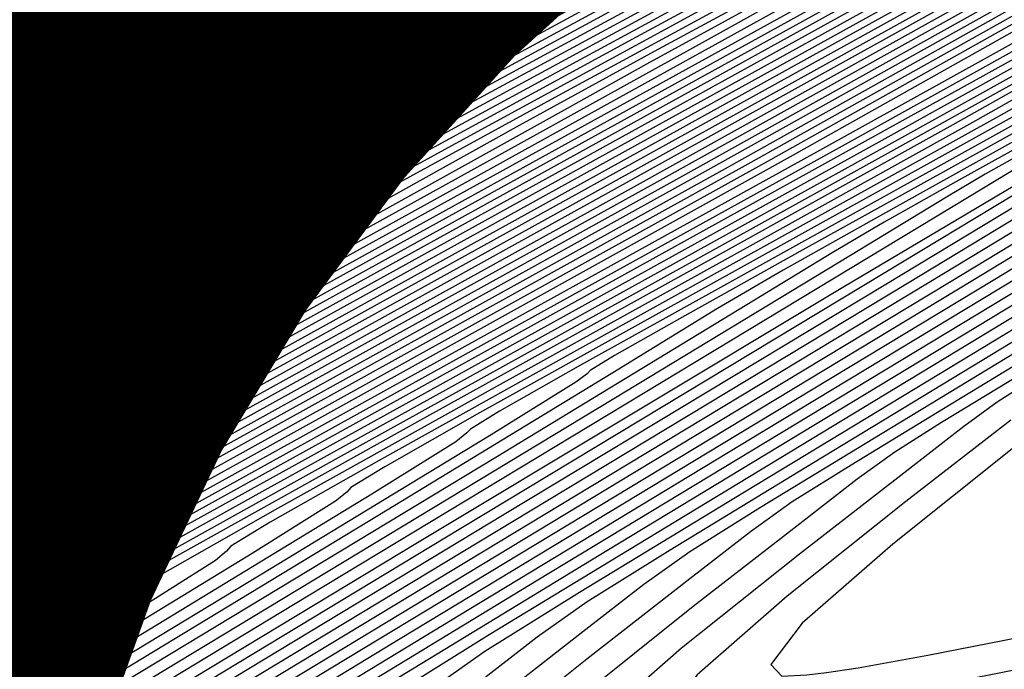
# Model space of a CAD drawing. Extents: x 3249832 to 3255657, y 13789405 to 13793316.
# Tile 340 of 656: x 3254707.44 to 3254711.84, y 13790590.44 to 13790593.34. Entities that reach past the tile are written whole.
import ezdxf

# ---------------------------------------------------------------- set-up
doc = ezdxf.new("R2010")
doc.units = 0
doc.header["$LTSCALE"] = 100
doc.header["$MEASUREMENT"] = 0
for name, color, linetype in [('GRATIO_CON', 10, 'CONTINUOUS'), ('GRATIO_ICON', 7, 'CONTINUOUS'), ('TARGETS_EAST', 7, 'CONTINUOUS')]:
    doc.layers.add(name, color=color, linetype=linetype)

# ---------------------------------------------------------------- blocks, each defined once
blk = doc.blocks.new('Gratio_032316_contours')
at = {"layer": 'GRATIO_CON', "color": 1, "linetype": 'Continuous', "flags": 128}
for points in [[(3254728.6217, 13790603.3192), (3254725.3069, 13790601.783), (3254721.3112, 13790599.9299), (3254717.3134, 13790598.0766), (3254714.128, 13790596.6005), (3254712.3446, 13790595.7747), (3254711.6532, 13790595.4553), (3254711.5192, 13790595.394), (3254711.4954, 13790595.3834), (3254711.4864, 13790595.3795), (3254711.4843, 13790595.3793), (3254711.4843, 13790595.3793), (3254711.4827, 13790595.3805), (3254711.4801, 13790595.3833), (3254711.4763, 13790595.3886), (3254711.3577, 13790595.3369), (3254710.5568, 13790594.9264), (3254708.3927, 13790593.7951), (3254704.5257, 13790591.7604), (3254699.9814, 13790589.3573)], [(3254727.8206, 13790602.9123), (3254724.5674, 13790601.4046), (3254720.7057, 13790599.6135), (3254716.8813, 13790597.8399), (3254713.8626, 13790596.4391), (3254712.2024, 13790595.6672), (3254711.5911, 13790595.3814), (3254711.5038, 13790595.3394), (3254711.5028, 13790595.3395), (3254711.5003, 13790595.3422), (3254711.4961, 13790595.3486), (3254711.4961, 13790595.3486), (3254711.3814, 13790595.3017), (3254710.6143, 13790594.9125), (3254708.5445, 13790593.8339), (3254704.8478, 13790591.8906), (3254700.5042, 13790589.5944), (3254696.8199, 13790587.6284), (3254694.7742, 13790586.5063), (3254694.0373, 13790586.0614), (3254693.9526, 13790585.9574), (3254693.8949, 13790585.872), (3254693.3649, 13790585.54), (3254691.8947, 13790584.7105)], [(3254729.5021, 13790603.6456), (3254727.0294, 13790602.5099), (3254723.8613, 13790601.0416), (3254720.1745, 13790599.3316), (3254716.5643, 13790597.6566), (3254713.7307, 13790596.34), (3254712.1749, 13790595.6136), (3254711.6031, 13790595.3425), (3254711.5224, 13790595.3004), (3254711.5224, 13790595.299), (3254711.5203, 13790595.3013), (3254711.5158, 13790595.3087), (3254711.5158, 13790595.3087), (3254711.4051, 13790595.2666), (3254710.6719, 13790594.8986), (3254708.6964, 13790593.8727), (3254705.1698, 13790592.0209), (3254701.0269, 13790589.8315)], [(3254728.6941, 13790603.236), (3254726.2382, 13790602.1076), (3254723.1552, 13790600.6787), (3254719.6433, 13790599.0496), (3254716.2472, 13790597.4733), (3254713.5988, 13790596.2409), (3254712.1474, 13790595.5599), (3254711.615, 13790595.3036), (3254711.5411, 13790595.2615), (3254711.5419, 13790595.2584), (3254711.5403, 13790595.2605), (3254711.5355, 13790595.2688), (3254711.5355, 13790595.2688), (3254711.4288, 13790595.2315), (3254710.7294, 13790594.8847), (3254708.8482, 13790593.9115), (3254705.4919, 13790592.1512), (3254701.5497, 13790590.0686)], [(3254728.8206, 13790603.1964), (3254727.0782, 13790602.4168), (3254724.6557, 13790601.3029), (3254721.743, 13790599.9528), (3254718.5808, 13790598.4857), (3254715.613, 13790597.1071), (3254713.3343, 13790596.0441), (3254712.0909, 13790595.4565), (3254711.6344, 13790595.2354), (3254711.5678, 13790595.2046), (3254711.4723, 13790595.1695), (3254710.8425, 13790594.8609), (3254709.151, 13790593.9907), (3254709.151, 13790593.9907), (3254706.1358, 13790592.4122), (3254702.5952, 13790590.5428), (3254699.5927, 13790588.9411), (3254697.9256, 13790588.0266), (3254697.3251, 13790587.6641), (3254697.2562, 13790587.5793), (3254697.1911, 13790587.5), (3254696.6332, 13790587.161), (3254695.0929, 13790586.2993), (3254692.3264, 13790584.7822)], [(3254728.025, 13790602.7938), (3254726.2703, 13790602.0072), (3254723.8645, 13790600.9006), (3254721.0369, 13790599.5898), (3254718.0495, 13790598.2038), (3254715.2956, 13790596.9245), (3254713.2014, 13790595.9473), (3254712.0612, 13790595.4081), (3254711.6427, 13790595.2051), (3254711.5815, 13790595.1768), (3254711.4914, 13790595.1438), (3254710.8972, 13790594.8527), (3254709.3016, 13790594.032), (3254709.3016, 13790594.032), (3254706.4575, 13790592.5433), (3254703.1179, 13790590.78)], [(3254727.2294, 13790602.3913), (3254725.4623, 13790601.5976), (3254723.0733, 13790600.4983), (3254720.3308, 13790599.2269), (3254717.5183, 13790597.9219), (3254714.9783, 13790596.7419), (3254713.0685, 13790595.8505), (3254712.0318, 13790595.3593), (3254711.6529, 13790595.1712), (3254711.6018, 13790595.137), (3254711.6032, 13790595.1327), (3254711.6019, 13790595.1342), (3254711.5971, 13790595.1426), (3254711.5102, 13790595.1165), (3254710.9512, 13790594.8447), (3254709.4518, 13790594.0736), (3254709.4518, 13790594.0736), (3254706.7791, 13790592.6743), (3254703.6406, 13790591.0173)], [(3254727.4139, 13790602.3973), (3254726.4339, 13790601.9887), (3254724.6544, 13790601.188), (3254722.2821, 13790600.0959), (3254719.6248, 13790598.8639), (3254716.987, 13790597.64), (3254714.661, 13790596.5593), (3254712.9356, 13790595.7538), (3254712.0022, 13790595.311), (3254711.6611, 13790595.1411), (3254711.6151, 13790595.11), (3254711.6164, 13790595.106), (3254711.6149, 13790595.1075), (3254711.6102, 13790595.1155), (3254711.5288, 13790595.0911), (3254711.0056, 13790594.8367), (3254709.6022, 13790594.115), (3254709.6022, 13790594.115), (3254707.1007, 13790592.8054), (3254704.1633, 13790591.2545)], [(3254723.0385, 13790600.3688), (3254720.6996, 13790599.2913), (3254718.2126, 13790598.138), (3254715.9245, 13790597.0762), (3254714.0263, 13790596.1941), (3254712.6698, 13790595.5602), (3254711.9429, 13790595.2143), (3254711.6775, 13790595.0809), (3254711.6419, 13790595.0559), (3254711.6426, 13790595.0526), (3254711.6409, 13790595.0541), (3254711.6365, 13790595.0612), (3254711.5661, 13790595.0402), (3254711.1144, 13790594.8207), (3254709.9031, 13790594.1978), (3254709.9031, 13790594.1978), (3254707.744, 13790593.0675), (3254705.2087, 13790591.7289), (3254703.0587, 13790590.5819)], [(3254722.2305, 13790599.9592), (3254719.9084, 13790598.8889), (3254717.5065, 13790597.775), (3254715.3932, 13790596.7943), (3254713.7089, 13790596.0115), (3254712.5368, 13790595.4634), (3254711.913, 13790595.166), (3254711.6853, 13790595.051), (3254711.6548, 13790595.0291), (3254711.6554, 13790595.0261), (3254711.6537, 13790595.0275), (3254711.6495, 13790595.0341), (3254711.5846, 13790595.0148), (3254711.1687, 13790594.8127), (3254710.0535, 13790594.2392), (3254710.0535, 13790594.2392), (3254708.0657, 13790593.1985), (3254705.7314, 13790591.9661), (3254703.7519, 13790590.91)], [(3254721.4226, 13790599.5496), (3254719.1172, 13790598.4866), (3254716.8004, 13790597.4121), (3254714.862, 13790596.5124), (3254713.3915, 13790595.8289), (3254712.4037, 13790595.3668), (3254711.8829, 13790595.1179), (3254711.6929, 13790595.0213), (3254711.6674, 13790595.0025), (3254711.6679, 13790594.9997), (3254711.6663, 13790595.001), (3254711.6625, 13790595.007), (3254711.6032, 13790594.9894), (3254711.2231, 13790594.8047), (3254710.204, 13790594.2806), (3254710.204, 13790594.2806), (3254708.3873, 13790593.3296), (3254706.2541, 13790592.2033), (3254704.4451, 13790591.2382), (3254703.4407, 13790590.6872)], [(3254711.8525, 13790595.072), (3254711.7002, 13790594.9948), (3254711.6801, 13790594.9795), (3254711.6813, 13790594.9758), (3254711.6818, 13790594.9735), (3254711.6816, 13790594.9723), (3254711.6808, 13790594.9723), (3254711.679, 13790594.9744), (3254711.6754, 13790594.98), (3254711.6217, 13790594.964), (3254711.2775, 13790594.7968), (3254710.3544, 13790594.322), (3254710.3544, 13790594.322), (3254708.709, 13790593.4606), (3254706.7768, 13790592.4405), (3254705.1383, 13790591.5664), (3254704.2286, 13790591.0673), (3254703.9009, 13790590.8695)], [(3254712.0042, 13790595.0784), (3254711.7922, 13790594.9774), (3254711.7149, 13790594.9379), (3254711.7049, 13790594.9292), (3254711.7057, 13790594.9258), (3254711.7061, 13790594.9228), (3254711.7061, 13790594.9208), (3254711.7056, 13790594.9201), (3254711.7041, 13790594.9215), (3254711.7014, 13790594.9259), (3254711.6588, 13790594.9133), (3254711.3862, 13790594.7808), (3254710.6552, 13790594.4049), (3254710.6552, 13790594.4049), (3254709.3522, 13790593.7227), (3254707.8222, 13790592.9149), (3254706.5247, 13790592.2227), (3254705.8043, 13790591.8275), (3254705.5448, 13790591.6709), (3254705.515, 13790591.6342), (3254705.4317, 13790591.5699), (3254704.8039, 13790591.2135), (3254703.0886, 13790590.2713)], [(3254712.2011, 13790595.134), (3254711.7772, 13790594.9349), (3254711.7172, 13790594.9041), (3254711.7179, 13790594.9008), (3254711.7183, 13790594.8975), (3254711.7184, 13790594.895), (3254711.718, 13790594.894), (3254711.7167, 13790594.8951), (3254711.7143, 13790594.8988), (3254711.6774, 13790594.8879), (3254711.4406, 13790594.7728), (3254710.8057, 13790594.4463), (3254710.8057, 13790594.4463), (3254709.6739, 13790593.8538), (3254708.3449, 13790593.1521), (3254707.2179, 13790592.5509), (3254706.5922, 13790592.2076), (3254706.3668, 13790592.0715), (3254706.3409, 13790592.0397), (3254706.2557, 13790591.9769), (3254705.6209, 13790591.6188), (3254703.8882, 13790590.6685)], [(3254712.1761, 13790595.083), (3254711.7862, 13790594.8981), (3254711.7306, 13790594.8692), (3254711.7304, 13790594.8679), (3254711.7293, 13790594.8686), (3254711.7273, 13790594.8718), (3254711.6959, 13790594.8625), (3254711.495, 13790594.7648), (3254710.9561, 13790594.4877), (3254710.9561, 13790594.4877), (3254709.9955, 13790593.9848), (3254708.8676, 13790593.3893), (3254707.9111, 13790592.879), (3254707.3801, 13790592.5877), (3254707.1888, 13790592.4722), (3254707.1668, 13790592.4452), (3254707.0798, 13790592.3839), (3254706.438, 13790592.024), (3254704.6878, 13790591.0657), (3254701.5527, 13790589.3582)], [(3254712.1493, 13790595.0373), (3254711.7931, 13790594.8698), (3254711.7411, 13790594.8462), (3254711.7154, 13790594.8372), (3254711.55, 13790594.7566), (3254711.1068, 13790594.5289), (3254711.1068, 13790594.5289), (3254710.3173, 13790594.1158), (3254709.3903, 13790593.6265), (3254708.6043, 13790593.2072), (3254708.1679, 13790592.9678), (3254708.0107, 13790592.8729), (3254707.9927, 13790592.8507), (3254707.9038, 13790592.7909), (3254707.2551, 13790592.4293), (3254705.4873, 13790591.4629), (3254702.3215, 13790589.7395)], [(3254712.096, 13790594.9453), (3254711.8084, 13790594.8105), (3254711.7666, 13790594.7915), (3254711.7521, 13790594.7863), (3254711.6584, 13790594.7407), (3254711.4075, 13790594.6118), (3254711.4075, 13790594.6118), (3254710.9605, 13790594.3779), (3254710.4357, 13790594.1009), (3254709.9907, 13790593.8635), (3254709.7437, 13790593.728), (3254709.6547, 13790593.6742), (3254709.6444, 13790593.6617), (3254709.5519, 13790593.6049), (3254708.8892, 13790593.2398), (3254707.0865, 13790592.2573), (3254703.8592, 13790590.5022)], [(3254712.0693, 13790594.8992), (3254711.816, 13790594.7809), (3254711.7794, 13790594.7641), (3254711.7704, 13790594.7609), (3254711.7127, 13790594.7328), (3254711.5579, 13790594.6533), (3254711.5579, 13790594.6533), (3254711.2822, 13790594.5089), (3254710.9586, 13790594.3377), (3254710.6845, 13790594.1902), (3254710.437, 13790594.0528), (3254709.7119, 13790593.6536), (3254707.885, 13790592.6564), (3254704.6278, 13790590.8841), (3254700.7964, 13790588.7969)], [(3254712.0427, 13790594.8532), (3254711.8236, 13790594.7512), (3254711.7922, 13790594.7367), (3254711.7888, 13790594.7355), (3254711.7669, 13790594.7248), (3254711.7083, 13790594.6947), (3254711.7083, 13790594.6947), (3254711.6038, 13790594.64), (3254711.4812, 13790594.5751), (3254711.3774, 13790594.5193), (3254711.2232, 13790594.4344), (3254710.5255, 13790594.0535), (3254708.6852, 13790593.0524), (3254705.3968, 13790591.2651), (3254701.5293, 13790589.1592)], [(3254729.0362, 13790602.2469), (3254725.4223, 13790600.6687), (3254722.5208, 13790599.4087), (3254720.8898, 13790598.7112), (3254720.1164, 13790598.3902), (3254719.545, 13790598.1518), (3254718.6794, 13790597.7743), (3254717.6631, 13790597.3246), (3254716.7989, 13790596.9413), (3254716.3142, 13790596.7291), (3254716.1326, 13790596.6551), (3254716.1018, 13790596.652), (3254716.0691, 13790596.6512), (3254715.8781, 13790596.5776), (3254715.3718, 13790596.3549), (3254714.3763, 13790595.892), (3254712.6501, 13790595.0404), (3254709.9349, 13790593.6372), (3254709.9349, 13790593.6372), (3254706.1804, 13790591.6376), (3254702.1699, 13790589.4693)], [(3254727.6949, 13790601.591), (3254724.0148, 13790599.9832), (3254721.0605, 13790598.6984), (3254719.4006, 13790597.9854), (3254718.6142, 13790597.6552), (3254718.0333, 13790597.4097), (3254717.1525, 13790597.0238), (3254716.1178, 13790596.5649), (3254715.2384, 13790596.174), (3254714.7458, 13790595.9567), (3254714.5624, 13790595.8792), (3254714.5332, 13790595.8729), (3254714.5126, 13790595.8724), (3254714.3927, 13790595.8262), (3254714.075, 13790595.6864), (3254713.4228, 13790595.381), (3254712.1474, 13790594.7423), (3254709.9217, 13790593.5786), (3254709.9217, 13790593.5786), (3254706.6321, 13790591.8169), (3254703.0175, 13790589.8588)], [(3254723.3111, 13790599.6404), (3254720.3304, 13790598.3433), (3254718.6559, 13790597.6225), (3254717.8631, 13790597.2878), (3254717.2775, 13790597.0387), (3254716.389, 13790596.6485), (3254715.3452, 13790596.1851), (3254714.4581, 13790595.7903), (3254713.9616, 13790595.5705), (3254713.7773, 13790595.4913), (3254713.7489, 13790595.4833), (3254713.7344, 13790595.4829), (3254713.6501, 13790595.4505), (3254713.4266, 13790595.3522), (3254713.0295, 13790595.1708), (3254712.563, 13790594.9554), (3254712.1664, 13790594.7715), (3254712.1664, 13790594.7715), (3254711.8606, 13790594.6232), (3254711.194, 13790594.2681), (3254709.5969, 13790593.4023), (3254706.7615, 13790591.8624), (3254703.4275, 13790590.0476)], [(3254730.0083, 13790602.5362), (3254726.3537, 13790600.935), (3254722.6073, 13790599.2977), (3254719.6002, 13790597.9882), (3254717.9113, 13790597.2596), (3254717.112, 13790596.9203), (3254716.5216, 13790596.6677), (3254715.6254, 13790596.2733), (3254714.5722, 13790595.8059), (3254713.6768, 13790595.4086), (3254713.1684, 13790595.1856), (3254712.9349, 13790595.0852), (3254712.7788, 13790595.0174), (3254712.5488, 13790594.9129), (3254712.2789, 13790594.7885), (3254712.0491, 13790594.6821), (3254712.0491, 13790594.6821), (3254711.8403, 13790594.5792), (3254711.2364, 13790594.2556), (3254709.7218, 13790593.4342), (3254707.0257, 13790591.97), (3254703.8556, 13790590.2445)], [(3254729.37, 13790602.2224), (3254725.683, 13790600.6071), (3254721.9036, 13790598.9549), (3254718.8701, 13790597.6331), (3254717.1667, 13790596.8967), (3254716.3609, 13790596.5529), (3254715.7658, 13790596.2967), (3254714.8619, 13790595.898), (3254713.7998, 13790595.4257), (3254712.8972, 13790595.0235), (3254712.3907, 13790594.7984), (3254712.1916, 13790594.7105), (3254712.13, 13790594.6835), (3254712.0679, 13790594.6553), (3254711.9947, 13790594.6216), (3254711.9318, 13790594.5926), (3254711.9318, 13790594.5926), (3254711.8201, 13790594.5353), (3254711.2789, 13790594.243), (3254709.8467, 13790593.4662), (3254707.2898, 13790592.0776), (3254704.2836, 13790590.4413), (3254701.7311, 13790589.0438)], [(3254728.0935, 13790601.5949), (3254724.3417, 13790599.9511), (3254720.4961, 13790598.2694), (3254717.4098, 13790596.9228), (3254715.6856, 13790596.1745), (3254714.923, 13790595.8467), (3254714.4712, 13790595.6516), (3254713.8255, 13790595.3666), (3254713.0664, 13790595.0289), (3254712.4208, 13790594.7411), (3254712.4208, 13790594.7411), (3254711.9921, 13790594.5435), (3254711.3887, 13790594.2294), (3254710.0957, 13790593.5297), (3254707.8179, 13790592.2928), (3254705.1398, 13790590.8351), (3254702.8658, 13790589.5901), (3254701.5006, 13790588.8294), (3254700.3504, 13790588.1769), (3254698.4216, 13790587.0943), (3254695.0835, 13790585.2402), (3254691.1578, 13790583.0598)], [(3254727.4553, 13790601.2812), (3254723.6711, 13790599.6231), (3254719.7923, 13790597.9266), (3254716.6797, 13790596.5677), (3254714.9459, 13790595.8138), (3254714.2115, 13790595.4969), (3254713.849, 13790595.3403), (3254713.3639, 13790595.1261), (3254712.7935, 13790594.8724), (3254712.3082, 13790594.6561), (3254712.3082, 13790594.6561), (3254711.973, 13790594.5008), (3254711.4311, 13790594.2169), (3254710.2205, 13790593.5616), (3254708.082, 13790592.4004), (3254705.5678, 13790591.0319), (3254703.4331, 13790589.8632), (3254702.1447, 13790589.1453), (3254701.0168, 13790588.5062), (3254699.0756, 13790587.4179), (3254695.7086, 13790585.5484), (3254691.7488, 13790583.3497)], [(3254729.8748, 13790602.3099), (3254726.817, 13790600.9674), (3254723.0005, 13790599.2951), (3254719.0886, 13790597.5838), (3254715.9495, 13790596.2126), (3254714.2062, 13790595.4531), (3254713.5, 13790595.1471), (3254713.2268, 13790595.0289), (3254712.9023, 13790594.8857), (3254712.5206, 13790594.716), (3254712.1956, 13790594.5712), (3254712.1956, 13790594.5712), (3254711.9539, 13790594.4581), (3254711.4735, 13790594.2045), (3254710.3453, 13790593.5936), (3254708.3462, 13790592.508), (3254705.9959, 13790591.2288), (3254704.0004, 13790590.1363), (3254702.7887, 13790589.4612), (3254701.6833, 13790588.8355), (3254699.7297, 13790587.7415), (3254696.3336, 13790585.8567), (3254692.3397, 13790583.6396)], [(3254729.2625, 13790602.0076), (3254726.1788, 13790600.6537), (3254722.3298, 13790598.9672), (3254718.3848, 13790597.2411), (3254715.2194, 13790595.8575), (3254713.4666, 13790595.0924), (3254712.7885, 13790594.7973), (3254712.6046, 13790594.7176), (3254712.4407, 13790594.6452), (3254712.2478, 13790594.5595), (3254712.083, 13790594.4863), (3254712.083, 13790594.4863), (3254711.9348, 13790594.4153), (3254711.5159, 13790594.192), (3254710.4702, 13790593.6255), (3254708.6103, 13790592.6157), (3254706.424, 13790591.4257), (3254704.5677, 13790590.4094), (3254703.4328, 13790589.7771), (3254702.3497, 13790589.1649), (3254700.3838, 13790588.0651), (3254696.9586, 13790586.165), (3254692.9307, 13790583.9295), (3254689.5148, 13790582.0184)], [(3254728.075, 13790601.4191), (3254725.0273, 13790600.0809), (3254721.271, 13790598.4348), (3254717.4449, 13790596.7603), (3254714.384, 13790595.4213), (3254712.6952, 13790594.6825), (3254712.073, 13790594.4101), (3254711.9841, 13790594.3711), (3254711.9839, 13790594.3712), (3254711.9831, 13790594.3715), (3254711.9816, 13790594.3716), (3254711.9327, 13790594.3461), (3254711.6047, 13790594.169), (3254710.7195, 13790593.6892), (3254710.7195, 13790593.6892), (3254709.1385, 13790592.8309), (3254707.2801, 13790591.8194), (3254705.7023, 13790590.9556), (3254704.7208, 13790590.4089), (3254703.6825, 13790589.8235), (3254701.6919, 13790588.7124), (3254698.2087, 13790586.7815), (3254694.1126, 13790584.5093), (3254690.6385, 13790582.5672)], [(3254727.5005, 13790601.1333), (3254724.5166, 13790599.8229), (3254720.8886, 13790598.2329), (3254717.2183, 13790596.6264), (3254714.2915, 13790595.3459), (3254712.6779, 13790594.6395), (3254712.0835, 13790594.3789), (3254711.9985, 13790594.3415), (3254711.9981, 13790594.3419), (3254711.9971, 13790594.3425), (3254711.9953, 13790594.3429), (3254711.9505, 13790594.3199), (3254711.6513, 13790594.1585), (3254710.8441, 13790593.7211), (3254710.8441, 13790593.7211), (3254709.4025, 13790592.9385), (3254707.7082, 13790592.0163), (3254706.2696, 13790591.2287), (3254705.3649, 13790590.7248), (3254704.3489, 13790590.1529), (3254702.3459, 13790589.036), (3254698.8337, 13790587.0898), (3254694.7036, 13790584.7992), (3254691.2003, 13790582.8416)], [(3254729.3867, 13790601.9249), (3254726.926, 13790600.8474), (3254724.0059, 13790599.565), (3254720.5062, 13790598.0309), (3254716.9917, 13790596.4925), (3254714.199, 13790595.2705), (3254712.6606, 13790594.5966), (3254712.094, 13790594.3478), (3254712.0129, 13790594.312), (3254712.0123, 13790594.3125), (3254712.011, 13790594.3135), (3254712.009, 13790594.3143), (3254711.9683, 13790594.2937), (3254711.6978, 13790594.148), (3254710.9687, 13790593.7529), (3254710.9687, 13790593.7529), (3254709.6666, 13790593.0461), (3254708.1362, 13790592.2132), (3254706.837, 13790591.5019), (3254706.0089, 13790591.0407), (3254705.0153, 13790590.4822), (3254703, 13790589.3596)], [(3254728.8, 13790601.6338), (3254726.3515, 13790600.5616), (3254723.4953, 13790599.307), (3254720.1238, 13790597.829), (3254716.7651, 13790596.3587), (3254714.1065, 13790595.195), (3254712.6433, 13790594.5537), (3254712.1044, 13790594.3166), (3254712.0273, 13790594.2825), (3254712.0265, 13790594.2832), (3254712.0249, 13790594.2845), (3254712.0228, 13790594.2857), (3254711.986, 13790594.2676), (3254711.7444, 13790594.1376), (3254711.0932, 13790593.7848), (3254711.0932, 13790593.7848), (3254709.9307, 13790593.1537), (3254708.5643, 13790592.4101), (3254707.4043, 13790591.775), (3254706.653, 13790591.3566), (3254705.6817, 13790590.8115), (3254703.6541, 13790589.6833)], [(3254727.6266, 13790601.0515), (3254725.2025, 13790599.99), (3254722.4739, 13790598.7911), (3254719.3589, 13790597.4252), (3254716.312, 13790596.091), (3254713.9215, 13790595.0442), (3254712.6087, 13790594.4678), (3254712.1253, 13790594.2544), (3254712.0561, 13790594.2234), (3254712.0547, 13790594.2244), (3254712.0525, 13790594.2265), (3254712.0498, 13790594.2283), (3254712.0498, 13790594.2283), (3254712.0212, 13790594.2151), (3254711.8372, 13790594.1165), (3254711.3423, 13790593.8485), (3254710.4587, 13790593.3689), (3254709.4204, 13790592.8038), (3254708.5389, 13790592.3212), (3254707.9411, 13790591.9884), (3254707.0145, 13790591.4702), (3254704.9622, 13790590.3305), (3254701.3338, 13790588.3229)], [(3254729.3892, 13790601.7773), (3254727.0398, 13790600.7603), (3254724.6281, 13790599.7042), (3254721.9633, 13790598.5332), (3254718.9765, 13790597.2233), (3254716.0854, 13790595.9571), (3254713.829, 13790594.9687), (3254712.5914, 13790594.4249), (3254712.1358, 13790594.2232), (3254712.0705, 13790594.1939), (3254712.0691, 13790594.1951), (3254712.0666, 13790594.1975), (3254712.0638, 13790594.1998), (3254712.0392, 13790594.189), (3254711.8839, 13790594.1061), (3254711.4669, 13790593.8804), (3254711.4669, 13790593.8804), (3254710.7228, 13790593.4765), (3254709.8485, 13790593.0007), (3254709.1062, 13790592.5943), (3254708.5851, 13790592.3043), (3254707.681, 13790591.7995), (3254705.6162, 13790590.6541), (3254701.9588, 13790588.6311)], [(3254728.8165, 13790601.4922), (3254726.4531, 13790600.4692), (3254724.0536, 13790599.4184), (3254721.4526, 13790598.2752), (3254718.5941, 13790597.0214), (3254715.8588, 13790595.8233), (3254713.7365, 13790594.8933), (3254712.574, 13790594.382), (3254712.1462, 13790594.1921), (3254712.0848, 13790594.1643), (3254712.0829, 13790594.1657), (3254712.08, 13790594.1684), (3254712.0769, 13790594.1711), (3254712.0564, 13790594.1627), (3254711.9301, 13790594.0955), (3254711.5913, 13790593.9122), (3254711.5913, 13790593.9122), (3254710.9868, 13790593.5841), (3254710.2765, 13790593.1975), (3254709.6735, 13790592.8674), (3254709.2292, 13790592.6203), (3254708.3474, 13790592.1289), (3254706.2703, 13790590.9778), (3254702.5839, 13790588.9394)], [(3254711.9763, 13790594.085), (3254711.7157, 13790593.944), (3254711.7157, 13790593.944), (3254711.2508, 13790593.6917), (3254710.7046, 13790593.3944), (3254710.2408, 13790593.1405), (3254709.8732, 13790592.9362), (3254709.0138, 13790592.4582), (3254706.9243, 13790591.3014), (3254703.2089, 13790589.2477)], [(3254724.693, 13790599.5957), (3254722.3301, 13790598.5609), (3254719.9206, 13790597.5014), (3254717.4469, 13790596.4157), (3254715.179, 13790595.4217), (3254713.459, 13790594.667), (3254712.5222, 13790594.2531), (3254712.1781, 13790594.0981), (3254712.1297, 13790594.0737), (3254712.1295, 13790594.0732), (3254712.128, 13790594.0747), (3254712.1254, 13790594.0773), (3254712.1165, 13790594.0775), (3254712.0747, 13790594.0599), (3254711.968, 13790594.006), (3254711.7806, 13790593.9065), (3254711.5615, 13790593.7882), (3254711.3758, 13790593.6868), (3254711.3758, 13790593.6868), (3254711.1614, 13790593.568), (3254710.3466, 13790593.1169), (3254708.2325, 13790591.9486), (3254704.459, 13790589.8642), (3254700.0222, 13790587.4082)], [(3254711.9428, 13790593.9599), (3254711.8053, 13790593.8839), (3254711.013, 13790593.4462), (3254708.8865, 13790592.2723), (3254705.084, 13790590.1725), (3254700.6131, 13790587.6981)], [(3254728.4581, 13790601.1322), (3254725.9533, 13790600.0668), (3254723.5195, 13790599.0134), (3254721.1811, 13790597.9893), (3254718.8992, 13790596.9855), (3254716.682, 13790596.0119), (3254714.7258, 13790595.154), (3254713.274, 13790594.5161), (3254712.4875, 13790594.1673), (3254712.1986, 13790594.0362), (3254712.1568, 13790594.0159), (3254712.154, 13790594.0172), (3254712.1496, 13790594.0208), (3254712.1454, 13790594.025), (3254712.1454, 13790594.025), (3254712.1424, 13790594.0282), (3254712.1406, 13790594.0302), (3254712.1397, 13790594.0313), (3254712.0294, 13790593.9709), (3254711.2596, 13790593.5459), (3254709.1704, 13790592.3925), (3254705.4322, 13790590.3282), (3254701.0369, 13790587.8958)], [(3254727.9043, 13790600.8552), (3254725.3806, 13790599.7817), (3254722.9328, 13790598.7223), (3254720.6067, 13790597.7035), (3254718.3886, 13790596.7275), (3254716.2996, 13790595.81), (3254714.4992, 13790595.0201), (3254713.1815, 13790594.4407), (3254712.4703, 13790594.1244), (3254712.2093, 13790594.0047), (3254712.1722, 13790593.9853), (3254712.1704, 13790593.9856), (3254712.1669, 13790593.9885), (3254712.1629, 13790593.9927), (3254712.1629, 13790593.9927), (3254712.1592, 13790593.9971), (3254712.1562, 13790594.0008), (3254712.1542, 13790594.0033), (3254712.0466, 13790593.9452), (3254711.2994, 13790593.5325), (3254709.272, 13790592.4126), (3254705.6441, 13790590.4089), (3254701.3784, 13790588.0481)], [(3254729.1474, 13790601.2807), (3254726.7967, 13790600.3012), (3254724.2353, 13790599.2115), (3254721.7594, 13790598.14), (3254719.4577, 13790597.1319), (3254717.3672, 13790596.2116), (3254715.5348, 13790595.4061), (3254714.0461, 13790594.7524), (3254712.9965, 13790594.2898), (3254712.4356, 13790594.0386), (3254712.2297, 13790593.9434), (3254712.1993, 13790593.9293), (3254712.195, 13790593.9336), (3254712.1891, 13790593.9407), (3254712.1839, 13790593.9467), (3254712.1839, 13790593.9467), (3254712.0812, 13790593.8936), (3254711.3791, 13790593.5056), (3254709.4751, 13790592.4528), (3254706.0678, 13790590.5702), (3254702.0613, 13790588.3526)], [(3254728.6107, 13790601.0112), (3254726.2429, 13790600.0242), (3254723.6627, 13790598.9264), (3254721.1727, 13790597.8488), (3254718.8832, 13790596.846), (3254716.8566, 13790595.9536), (3254715.1524, 13790595.2042), (3254713.8195, 13790594.6186), (3254712.9039, 13790594.2144), (3254712.4183, 13790593.9958), (3254712.2402, 13790593.9124), (3254712.2137, 13790593.9002), (3254712.2092, 13790593.9051), (3254712.203, 13790593.913), (3254712.1976, 13790593.9195), (3254712.1976, 13790593.9195), (3254712.0982, 13790593.8681), (3254711.4189, 13790593.4922), (3254709.5766, 13790592.4729), (3254706.2796, 13790590.6509), (3254702.4028, 13790588.5048)], [(3254728.0741, 13790600.7417), (3254725.689, 13790599.7472), (3254723.09, 13790598.6413), (3254720.5859, 13790597.5577), (3254718.3087, 13790596.5602), (3254716.3459, 13790595.6957), (3254714.7699, 13790595.0024), (3254713.5927, 13790594.485), (3254712.811, 13790594.1398), (3254712.4001, 13790593.9549), (3254712.2492, 13790593.8846), (3254712.2264, 13790593.8747), (3254712.222, 13790593.8798), (3254712.216, 13790593.8873), (3254712.2109, 13790593.8932), (3254712.2109, 13790593.8932), (3254712.115, 13790593.8429), (3254711.4587, 13790593.4788), (3254709.6782, 13790592.493), (3254706.4915, 13790590.7315), (3254702.7443, 13790588.6571)], [(3254727.5374, 13790600.4722), (3254725.1352, 13790599.4702), (3254722.5174, 13790598.3563), (3254719.9992, 13790597.2665), (3254717.7342, 13790596.2744), (3254715.8352, 13790595.4377), (3254714.3875, 13790594.8005), (3254713.366, 13790594.3514), (3254712.7181, 13790594.0653), (3254712.3818, 13790593.9141), (3254712.2583, 13790593.8567), (3254712.2392, 13790593.8493), (3254712.2347, 13790593.8544), (3254712.2289, 13790593.8616), (3254712.2242, 13790593.8669), (3254712.2242, 13790593.8669), (3254712.1318, 13790593.8176), (3254711.4985, 13790593.4654), (3254709.7798, 13790592.5131), (3254706.7034, 13790590.8122), (3254703.0858, 13790588.8094)], [(3254728.3201, 13790600.6841), (3254726.4641, 13790599.9332), (3254724.0276, 13790598.9161), (3254721.3721, 13790597.7861), (3254718.8258, 13790596.6842), (3254716.5852, 13790595.7028), (3254714.8139, 13790594.9218), (3254713.6227, 13790594.3967), (3254712.9126, 13790594.0842), (3254712.5323, 13790593.9163), (3254712.3454, 13790593.8323), (3254712.2764, 13790593.801), (3254712.2646, 13790593.7983), (3254712.2603, 13790593.8037), (3254712.2549, 13790593.8102), (3254712.2508, 13790593.8143), (3254712.2508, 13790593.8143), (3254712.1655, 13790593.7672), (3254711.5781, 13790593.4387), (3254709.9829, 13790592.5533), (3254707.1271, 13790590.9735), (3254703.7687, 13790589.1139)], [(3254727.7962, 13790600.4207), (3254725.9274, 13790599.6638), (3254723.4738, 13790598.6391), (3254720.7994, 13790597.501), (3254718.2391, 13790596.3931), (3254716.0108, 13790595.417), (3254714.3032, 13790594.6639), (3254713.2402, 13790594.1949), (3254712.6859, 13790593.9506), (3254712.4394, 13790593.8418), (3254712.3272, 13790593.7915), (3254712.2854, 13790593.7731), (3254712.2774, 13790593.7728), (3254712.273, 13790593.7783), (3254712.2679, 13790593.7845), (3254712.2641, 13790593.788), (3254712.2641, 13790593.788), (3254712.1824, 13790593.742), (3254711.6179, 13790593.4253), (3254710.0844, 13790592.5734), (3254707.339, 13790591.0542), (3254704.1102, 13790589.2662)], [(3254727.2723, 13790600.1574), (3254725.3908, 13790599.3943), (3254722.92, 13790598.3621), (3254720.2268, 13790597.2159), (3254717.6524, 13790596.1019), (3254715.4363, 13790595.1312), (3254713.7925, 13790594.4059), (3254712.8578, 13790593.993), (3254712.4592, 13790593.817), (3254712.3465, 13790593.7673), (3254712.309, 13790593.7506), (3254712.2944, 13790593.7453), (3254712.2901, 13790593.7474), (3254712.2858, 13790593.753), (3254712.2809, 13790593.7588), (3254712.2774, 13790593.7617), (3254712.2774, 13790593.7617), (3254712.1992, 13790593.7168), (3254711.6576, 13790593.4119), (3254710.186, 13790592.5935), (3254707.5508, 13790591.1348), (3254704.4517, 13790589.4184), (3254701.8214, 13790587.9539)], [(3254727.8072, 13790600.2934), (3254726.7484, 13790599.8941), (3254724.8561, 13790599.1257), (3254722.3819, 13790598.0921), (3254719.7073, 13790596.9544), (3254717.1838, 13790595.8632), (3254715.044, 13790594.9278), (3254713.4912, 13790594.2469), (3254712.6507, 13790593.8829), (3254712.338, 13790593.7523), (3254712.2908, 13790593.7353), (3254712.2908, 13790593.7353), (3254712.2161, 13790593.6915), (3254711.6974, 13790593.3986), (3254710.2876, 13790592.6136), (3254707.7627, 13790591.2155), (3254704.7932, 13790589.5707), (3254702.2728, 13790588.1673)], [(3254727.2696, 13790599.9349), (3254726.7726, 13790599.7752), (3254725.7006, 13790599.3675), (3254723.7906, 13790598.5902), (3254721.3374, 13790597.5659), (3254718.7749, 13790596.4783), (3254716.4834, 13790595.4901), (3254714.6282, 13790594.6806), (3254713.3211, 13790594.1082), (3254712.6186, 13790593.805), (3254712.357, 13790593.6966), (3254712.3175, 13790593.6822), (3254712.3175, 13790593.6822), (3254712.2498, 13790593.6409), (3254711.777, 13790593.3718), (3254710.4907, 13790592.6538), (3254708.1864, 13790591.3768), (3254705.4761, 13790589.8752), (3254703.1757, 13790588.5943)], [(3254727.0807, 13790599.7752), (3254726.7549, 13790599.6786), (3254726.2553, 13790599.5161), (3254725.1767, 13790599.1041), (3254723.2579, 13790598.3224), (3254720.8151, 13790597.3029), (3254718.3087, 13790596.2403), (3254716.1333, 13790595.3034), (3254714.4209, 13790594.5562), (3254713.238, 13790594.0364), (3254712.6066, 13790593.7608), (3254712.3723, 13790593.6619), (3254712.3364, 13790593.6517), (3254712.3332, 13790593.6561), (3254712.3307, 13790593.6587), (3254712.3297, 13790593.6577), (3254712.3297, 13790593.6577), (3254712.2663, 13790593.6163), (3254711.8167, 13790593.3585), (3254710.5922, 13790592.6739), (3254708.3983, 13790591.4575), (3254705.8176, 13790590.0275), (3254703.6272, 13790588.8077)], [(3254727.5778, 13790599.9064), (3254727.0341, 13790599.6935), (3254726.5674, 13790599.5209), (3254726.2401, 13790599.4223), (3254725.738, 13790599.257), (3254724.6527, 13790598.8408), (3254722.7252, 13790598.0547), (3254720.2928, 13790597.0398), (3254717.8425, 13790596.0023), (3254715.783, 13790595.117), (3254714.2124, 13790594.4333), (3254713.151, 13790593.9696), (3254712.5865, 13790593.7271), (3254712.376, 13790593.6409), (3254712.3443, 13790593.6291), (3254712.3443, 13790593.6291), (3254712.2835, 13790593.5903), (3254711.8566, 13790593.345), (3254710.6938, 13790592.694), (3254708.6101, 13790591.5381), (3254706.1591, 13790590.1797), (3254704.0786, 13790589.0212)], [(3254727.5381, 13790599.8339), (3254727.0707, 13790599.656), (3254726.5235, 13790599.4412), (3254726.0541, 13790599.2667), (3254725.7253, 13790599.166), (3254725.2207, 13790598.9979), (3254724.1288, 13790598.5775), (3254722.1925, 13790597.787), (3254719.7706, 13790596.7767), (3254717.3762, 13790595.7642), (3254715.4328, 13790594.9304), (3254714.0045, 13790594.3097), (3254713.066, 13790593.9002), (3254712.5704, 13790593.6882), (3254712.3855, 13790593.613), (3254712.3576, 13790593.6025), (3254712.3576, 13790593.6025), (3254712.3004, 13790593.565), (3254711.8964, 13790593.3317), (3254710.7953, 13790592.7141), (3254708.822, 13790591.6188), (3254706.5006, 13790590.332), (3254704.5301, 13790589.2347), (3254703.4347, 13790588.6126)], [(3254711.9807, 13790593.2917), (3254711.0007, 13790592.7482), (3254709.2464, 13790591.7783), (3254707.1836, 13790590.6363), (3254705.4329, 13790589.6616), (3254704.4599, 13790589.109), (3254704.1084, 13790588.8941)], [(3254712.0208, 13790593.2775), (3254711.1023, 13790592.768), (3254709.4583, 13790591.8589), (3254707.5251, 13790590.7885), (3254705.8844, 13790589.8751), (3254704.9724, 13790589.3572), (3254704.6431, 13790589.1558), (3254704.6047, 13790589.1123), (3254704.5631, 13790589.0643), (3254704.214, 13790588.8334), (3254703.2505, 13790588.2371)], [(3254712.0608, 13790593.2634), (3254711.204, 13790592.7878), (3254709.6702, 13790591.9394), (3254707.8665, 13790590.9408), (3254706.3358, 13790590.0885), (3254705.485, 13790589.6054), (3254705.1777, 13790589.4174), (3254705.1419, 13790589.3769), (3254705.0994, 13790589.3298), (3254704.7474, 13790589.0985), (3254703.7771, 13790588.4992)], [(3254712.1009, 13790593.2493), (3254711.3057, 13790592.8075), (3254709.8821, 13790592.02), (3254708.208, 13790591.093), (3254706.7873, 13790590.302), (3254705.9976, 13790589.8535), (3254705.7124, 13790589.6791), (3254705.6791, 13790589.6415), (3254705.6356, 13790589.5954), (3254705.2808, 13790589.3637), (3254704.3037, 13790588.7614), (3254702.5493, 13790587.6955)], [(3254712.181, 13790593.221), (3254711.509, 13790592.8471), (3254710.3059, 13790592.1811), (3254708.891, 13790591.3975), (3254707.6902, 13790590.7289), (3254707.0227, 13790590.3499), (3254706.7817, 13790590.2025), (3254706.7536, 13790590.1707), (3254706.7081, 13790590.1265), (3254706.3475, 13790589.8941), (3254705.3569, 13790589.2856), (3254703.5793, 13790588.2068)], [(3254712.219, 13790593.2127), (3254711.6098, 13790592.8695), (3254711.6098, 13790592.8695), (3254710.5175, 13790592.2625), (3254709.2324, 13790591.5499), (3254708.1416, 13790590.9424), (3254707.5353, 13790590.5981), (3254707.3163, 13790590.4641), (3254707.2908, 13790590.4353), (3254707.2444, 13790590.392), (3254706.8809, 13790590.1592), (3254705.8835, 13790589.5477), (3254704.0943, 13790588.4625)], [(3254712.2595, 13790593.1972), (3254711.7116, 13790592.8887), (3254711.7116, 13790592.8887), (3254710.7295, 13790592.3429), (3254709.5739, 13790591.7021), (3254708.5931, 13790591.1559), (3254708.0479, 13790590.8462), (3254707.8509, 13790590.7258), (3254707.828, 13790590.6998), (3254707.7806, 13790590.6576), (3254707.4142, 13790590.4244), (3254706.4101, 13790589.8098), (3254704.6092, 13790588.7182), (3254702.4905, 13790587.4336)], [(3254712.3001, 13790593.1817), (3254711.8135, 13790592.9079), (3254711.8135, 13790592.9079), (3254710.9414, 13790592.4233), (3254709.9154, 13790591.8543), (3254709.0445, 13790591.3693), (3254708.5604, 13790591.0944), (3254708.3856, 13790590.9875), (3254708.3652, 13790590.9644), (3254708.3169, 13790590.9231), (3254707.9476, 13790590.6896), (3254706.9367, 13790590.0719), (3254705.1242, 13790588.9739), (3254702.9919, 13790587.6815)], [(3254712.0173, 13790592.9462), (3254711.3653, 13790592.584), (3254710.5984, 13790592.1588), (3254709.9474, 13790591.7963), (3254709.5856, 13790591.5908), (3254709.4549, 13790591.5109), (3254709.4397, 13790591.4936), (3254709.3894, 13790591.4542), (3254709.0143, 13790591.2199), (3254707.9899, 13790590.5962), (3254706.1542, 13790589.4853), (3254703.9948, 13790588.1773)], [(3254712.1191, 13790592.9654), (3254711.5773, 13790592.6644), (3254710.9399, 13790592.311), (3254710.3989, 13790592.0097), (3254710.0981, 13790591.839), (3254709.9895, 13790591.7725), (3254709.9769, 13790591.7582), (3254709.9256, 13790591.7197), (3254709.5477, 13790591.4851), (3254708.5165, 13790590.8583), (3254706.6691, 13790589.741), (3254704.4962, 13790588.4252), (3254702.6518, 13790587.3007)], [(3254712.2209, 13790592.9847), (3254711.7893, 13790592.7447), (3254711.2817, 13790592.4626), (3254710.8515, 13790592.2208), (3254710.5586, 13790592.0488), (3254710.0906, 13790591.7621), (3254709.0417, 13790591.1226), (3254707.1837, 13790589.9973), (3254704.9975, 13790588.6732), (3254703.1416, 13790587.5422)], [(3254712.0012, 13790592.8252), (3254711.6231, 13790592.615), (3254711.3026, 13790592.4349), (3254711.0702, 13790592.2982), (3254710.6215, 13790592.0243), (3254709.5687, 13790591.3841), (3254707.6988, 13790590.2528), (3254705.499, 13790588.9211), (3254703.6315, 13790587.7836)], [(3254712.0933, 13790592.7968), (3254711.6834, 13790592.5486), (3254710.6226, 13790591.9073), (3254708.7289, 13790590.7639), (3254706.5018, 13790589.4168), (3254704.6111, 13790588.2665), (3254703.5464, 13790587.6041)], [(3254712.1833, 13790592.7752), (3254711.1187, 13790592.143), (3254711.1187, 13790592.143), (3254709.2194, 13790591.0025), (3254706.9879, 13790589.6552), (3254705.0941, 13790588.5038), (3254704.0274, 13790587.8411)], [(3254712.2187, 13790592.7596), (3254711.2126, 13790592.1527), (3254709.4124, 13790591.0665), (3254707.2954, 13790589.7865), (3254705.4981, 13790588.6935), (3254704.4851, 13790588.064), (3254704.0328, 13790587.7572)], [(3254712.2619, 13790592.732), (3254711.31, 13790592.1572), (3254709.6064, 13790591.129), (3254707.6031, 13790589.9176), (3254705.9022, 13790588.8832), (3254704.9428, 13790588.287), (3254704.5095, 13790587.9925), (3254704.2238, 13790587.7645), (3254703.7988, 13790587.4262)], [(3254712.3485, 13790592.6765), (3254711.5047, 13790592.1661), (3254709.9945, 13790591.254), (3254708.2183, 13790590.1798), (3254706.7104, 13790589.2627), (3254705.8581, 13790588.7328), (3254705.4628, 13790588.4632), (3254705.1793, 13790588.2378), (3254704.749, 13790587.8963), (3254704.2601, 13790587.5028), (3254703.8878, 13790587.1771)], [(3254712.3918, 13790592.6488), (3254711.6021, 13790592.1706), (3254710.1886, 13790591.3165), (3254708.526, 13790590.3109)], [(3254712.4351, 13790592.621), (3254711.6995, 13790592.175), (3254710.3826, 13790591.3791), (3254708.8336, 13790590.442), (3254707.5185, 13790589.6421)], [(3254712.4784, 13790592.5933), (3254711.7969, 13790592.1795), (3254710.5766, 13790591.4416), (3254709.1413, 13790590.5731), (3254707.9226, 13790589.8319)], [(3254711.9917, 13790592.1884), (3254710.9647, 13790591.5666), (3254709.7566, 13790590.8353), (3254708.7307, 13790590.2113)], [(3254712.0891, 13790592.1929), (3254711.1588, 13790591.6291), (3254710.0642, 13790590.9664), (3254709.1348, 13790590.401)], [(3254712.1865, 13790592.1974), (3254711.3528, 13790591.6916), (3254710.3719, 13790591.0975), (3254709.5388, 13790590.5908), (3254709.0618, 13790590.2932)], [(3254712.2838, 13790592.2018), (3254711.5469, 13790591.7541), (3254710.6795, 13790591.2286), (3254709.9429, 13790590.7805), (3254709.5194, 13790590.5161), (3254709.2762, 13790590.3458)], [(3254711.935, 13790591.8792), (3254711.2948, 13790591.4908), (3254710.751, 13790591.1599), (3254710.4348, 13790590.962), (3254710.2295, 13790590.8165), (3254709.9571, 13790590.6042), (3254709.4997, 13790590.2471), (3254708.9816, 13790589.8322), (3254708.5874, 13790589.4876), (3254708.4505, 13790589.3084), (3254708.4988, 13790589.2563), (3254708.6089, 13790589.2599), (3254708.6987, 13790589.2641), (3254708.8504, 13790589.2805), (3254709.1871, 13790589.337), (3254709.7773, 13790589.4495), (3254710.4699, 13790589.5857), (3254711.0588, 13790589.7011), (3254711.4036, 13790589.7678), (3254711.6255, 13790589.8245), (3254711.9117, 13790589.9265)], [(3254712.129, 13790591.9417), (3254711.6024, 13790591.6219), (3254711.1551, 13790591.3497), (3254710.8924, 13790591.1849), (3254710.7062, 13790591.0518), (3254710.4349, 13790590.8409), (3254709.9748, 13790590.4822), (3254709.4538, 13790590.0651), (3254709.0574, 13790589.7187), (3254708.9197, 13790589.5385), (3254708.9681, 13790589.4864), (3254709.0786, 13790589.4905), (3254709.1684, 13790589.4959), (3254709.3202, 13790589.5136), (3254709.6583, 13790589.5715), (3254710.2515, 13790589.6853), (3254710.9477, 13790589.8227), (3254711.5395, 13790589.9394), (3254711.8824, 13790590.0064)], [(3254711.9101, 13790591.753), (3254711.5592, 13790591.5394), (3254711.3501, 13790591.4078), (3254711.1829, 13790591.2872), (3254710.9127, 13790591.0775), (3254710.4499, 13790590.7173), (3254709.9259, 13790590.298), (3254709.5273, 13790589.9497), (3254709.3888, 13790589.7686), (3254709.4375, 13790589.7164), (3254709.5483, 13790589.7212), (3254709.638, 13790589.7277), (3254709.7901, 13790589.7468), (3254710.1295, 13790589.8061), (3254710.7256, 13790589.9212), (3254711.4254, 13790590.0598), (3254712.0202, 13790590.1778)], [(3254711.9633, 13790591.7291), (3254711.8078, 13790591.6307), (3254711.6595, 13790591.5225), (3254711.3904, 13790591.3142), (3254710.925, 13790590.9524), (3254710.3981, 13790590.531), (3254709.9973, 13790590.1808), (3254709.858, 13790589.9987), (3254709.9068, 13790589.9464), (3254710.0179, 13790589.9519), (3254710.1077, 13790589.9595), (3254710.26, 13790589.98), (3254710.6007, 13790590.0407), (3254711.1998, 13790590.157), (3254711.9032, 13790590.2968)], [(3254711.8751, 13790591.4225), (3254711.3424, 13790590.9968), (3254710.9372, 13790590.6429), (3254710.7964, 13790590.4589), (3254710.8455, 13790590.4065), (3254710.9573, 13790590.4132), (3254711.0453, 13790590.4227), (3254711.1862, 13790590.4436), (3254711.4975, 13790590.5006), (3254712.0453, 13790590.6077)]]:
    blk.add_lwpolyline(points, dxfattribs=at)
at = {"layer": 'GRATIO_ICON', "color": 7, "linetype": 'Continuous', "flags": 128}
for points in [[(3254729.4651, 13790603.7457), (3254726.1888, 13790602.2275), (3254722.233, 13790600.3931), (3254718.2357, 13790598.541), (3254714.9623, 13790597.027), (3254712.9757, 13790596.1123), (3254712.0289, 13790595.6804), (3254711.6726, 13790595.5206), (3254711.5242, 13790595.4538), (3254711.4695, 13790595.4281), (3254711.4613, 13790595.4236), (3254711.4613, 13790595.4236), (3254711.4603, 13790595.4237), (3254711.4585, 13790595.4254), (3254711.4559, 13790595.4291), (3254711.3338, 13790595.3721), (3254710.4993, 13790594.9403), (3254708.2409, 13790593.7563), (3254704.2036, 13790591.6301), (3254699.4586, 13790589.1201), (3254695.4335, 13790586.9721), (3254693.1984, 13790585.7461), (3254692.3933, 13790585.26)], [(3254727.8862, 13790602.8264), (3254725.447, 13790601.7053), (3254722.4491, 13790600.3157), (3254719.1121, 13790598.7676), (3254715.9302, 13790597.29), (3254713.4668, 13790596.1418), (3254712.1197, 13790595.5068), (3254711.6248, 13790595.2687), (3254711.5525, 13790595.2359), (3254711.452, 13790595.1983), (3254710.787, 13790594.8709), (3254709.0001, 13790593.9502), (3254709.0001, 13790593.9502), (3254705.814, 13790592.2814), (3254702.0724, 13790590.3057), (3254698.8995, 13790588.6129), (3254697.1378, 13790587.6465), (3254696.5032, 13790587.2634), (3254696.4303, 13790587.1738), (3254696.3671, 13790587.093), (3254695.8161, 13790586.7558), (3254694.2934, 13790585.9021), (3254691.5575, 13790584.4009)], [(3254727.0825, 13790602.1062), (3254727.0083, 13790602.1236), (3254726.6276, 13790602.0013), (3254725.6383, 13790601.5861), (3254723.8464, 13790600.7784), (3254721.4909, 13790599.6936), (3254718.9187, 13790598.5009), (3254716.4558, 13790597.3581), (3254714.3436, 13790596.3767), (3254712.8027, 13790595.657), (3254711.9725, 13790595.2626), (3254711.6693, 13790595.111), (3254711.6285, 13790595.0829), (3254711.6295, 13790595.0793), (3254711.6279, 13790595.0808), (3254711.6234, 13790595.0883), (3254711.5475, 13790595.0657), (3254711.06, 13790594.8287), (3254709.7527, 13790594.1564), (3254709.7527, 13790594.1564), (3254707.4224, 13790592.9364), (3254704.686, 13790591.4917), (3254702.3655, 13790590.2537)], [(3254712.1374, 13790595.1747), (3254711.8224, 13790595.0247), (3254711.7075, 13790594.9663), (3254711.6925, 13790594.9543), (3254711.6935, 13790594.9508), (3254711.694, 13790594.9482), (3254711.6939, 13790594.9466), (3254711.6932, 13790594.9462), (3254711.6916, 13790594.948), (3254711.6884, 13790594.9529), (3254711.6403, 13790594.9386), (3254711.3318, 13790594.7888), (3254710.5048, 13790594.3634), (3254710.5048, 13790594.3634), (3254709.0306, 13790593.5917), (3254707.2995, 13790592.6777), (3254705.8315, 13790591.8945), (3254705.0165, 13790591.4474), (3254704.7229, 13790591.2702), (3254704.6891, 13790591.2287), (3254704.6076, 13790591.1629), (3254703.9868, 13790590.8083)], [(3254712.1227, 13790594.9913), (3254711.8008, 13790594.8402), (3254711.7539, 13790594.8188), (3254711.7337, 13790594.8118), (3254711.6042, 13790594.7486), (3254711.2572, 13790594.5704), (3254711.2572, 13790594.5704), (3254710.6389, 13790594.2469), (3254709.913, 13790593.8637), (3254709.2975, 13790593.5353), (3254708.9558, 13790593.3479), (3254708.8327, 13790593.2736), (3254708.8186, 13790593.2562), (3254708.7279, 13790593.1979), (3254708.0721, 13790592.8345), (3254706.2869, 13790591.8601), (3254703.0904, 13790590.1209)], [(3254728.3656, 13790601.919), (3254724.7186, 13790600.326), (3254721.7906, 13790599.0535), (3254720.1452, 13790598.3483), (3254719.3653, 13790598.0227), (3254718.7891, 13790597.7807), (3254717.9159, 13790597.399), (3254716.8905, 13790596.9447), (3254716.0187, 13790596.5576), (3254715.53, 13790596.3429), (3254715.3475, 13790596.2672), (3254715.3175, 13790596.2625), (3254715.2909, 13790596.2618), (3254715.1354, 13790596.2019), (3254714.7234, 13790596.0206), (3254713.8996, 13790595.6365), (3254712.3987, 13790594.8914), (3254709.9283, 13790593.6079), (3254709.9283, 13790593.6079), (3254706.4063, 13790591.7272), (3254702.5937, 13790589.664)], [(3254728.7318, 13790601.9087), (3254725.0124, 13790600.2791), (3254721.1998, 13790598.6121), (3254718.1399, 13790597.278), (3254716.4252, 13790596.5352), (3254715.6345, 13790596.1965), (3254715.0934, 13790595.963), (3254714.2871, 13790595.607), (3254713.3392, 13790595.1854), (3254712.5334, 13790594.826), (3254712.5334, 13790594.826), (3254712.0112, 13790594.5863), (3254711.3463, 13790594.2419), (3254709.9709, 13790593.4978), (3254707.5538, 13790592.1852), (3254704.7117, 13790590.6382), (3254702.2984, 13790589.317), (3254700.8566, 13790588.5135), (3254699.684, 13790587.8475), (3254697.7675, 13790586.7706), (3254694.4585, 13790584.9319), (3254690.5669, 13790582.7699)], [(3254728.6502, 13790601.7052), (3254725.5405, 13790600.34), (3254721.6592, 13790598.6392), (3254717.6811, 13790596.8983), (3254714.4893, 13790595.5024), (3254712.7269, 13790594.7317), (3254712.077, 13790594.4476), (3254711.9824, 13790594.4062), (3254711.9792, 13790594.4048), (3254711.9749, 13790594.403), (3254711.9704, 13790594.4013), (3254711.9704, 13790594.4013), (3254711.9157, 13790594.3726), (3254711.5582, 13790594.1795), (3254710.595, 13790593.6574), (3254708.8744, 13790592.7233), (3254706.852, 13790591.6226), (3254705.135, 13790590.6825), (3254704.0768, 13790590.093), (3254703.0161, 13790589.4942), (3254701.0378, 13790588.3888), (3254697.5836, 13790586.4732), (3254693.5217, 13790584.2194), (3254690.0766, 13790582.2928)], [(3254728.2133, 13790601.3426), (3254725.777, 13790600.2758), (3254722.9846, 13790599.0491), (3254719.7414, 13790597.6271), (3254716.5386, 13790596.2248), (3254714.014, 13790595.1196), (3254712.626, 13790594.5108), (3254712.1149, 13790594.2855), (3254712.0418, 13790594.2529), (3254712.0407, 13790594.2538), (3254712.0389, 13790594.2555), (3254712.0365, 13790594.2571), (3254712.0038, 13790594.2414), (3254711.7909, 13790594.1271), (3254711.2178, 13790593.8166), (3254711.2178, 13790593.8166), (3254710.1947, 13790593.2613), (3254708.9923, 13790592.6069), (3254707.9716, 13790592.0481), (3254707.297, 13790591.6725), (3254706.3481, 13790591.1409), (3254704.3081, 13790590.0069), (3254700.7088, 13790588.0146)], [(3254711.8401, 13790593.9758), (3254711.5149, 13790593.7993), (3254711.1326, 13790593.5913), (3254710.8082, 13790593.4136), (3254710.5172, 13790593.2521), (3254709.6802, 13790592.7876), (3254707.5784, 13790591.625), (3254703.8339, 13790589.5559)], [(3254727.3505, 13790600.5782), (3254724.808, 13790599.4966), (3254722.3461, 13790598.4311), (3254720.0322, 13790597.4177), (3254717.8779, 13790596.4696), (3254715.9172, 13790595.6081), (3254714.2726, 13790594.8863), (3254713.089, 13790594.3652), (3254712.453, 13790594.0814), (3254712.2201, 13790593.9733), (3254712.1876, 13790593.9548), (3254712.1868, 13790593.954), (3254712.1843, 13790593.9561), (3254712.1805, 13790593.9604), (3254712.1805, 13790593.9604), (3254712.1761, 13790593.966), (3254712.1718, 13790593.9715), (3254712.1687, 13790593.9754), (3254712.0638, 13790593.9195), (3254711.3393, 13790593.519), (3254709.3735, 13790592.4327), (3254705.8559, 13790590.4896), (3254701.7199, 13790588.2003)], [(3254728.844, 13790600.9474), (3254727.0007, 13790600.2027), (3254724.5814, 13790599.1932), (3254721.9447, 13790598.0712), (3254719.4125, 13790596.9754), (3254717.1597, 13790595.9886), (3254715.3246, 13790595.1798), (3254714.0051, 13790594.5986), (3254713.1393, 13790594.2178), (3254712.6252, 13790593.9908), (3254712.3636, 13790593.8732), (3254712.2673, 13790593.8289), (3254712.2519, 13790593.8238), (3254712.2475, 13790593.8291), (3254712.2419, 13790593.8359), (3254712.2375, 13790593.8406), (3254712.2375, 13790593.8406), (3254712.1487, 13790593.7924), (3254711.5383, 13790593.4521), (3254709.8813, 13790592.5332), (3254706.9152, 13790590.8929), (3254703.4273, 13790588.9616)], [(3254727.2899, 13790600.0343), (3254726.2245, 13790599.6308), (3254724.3233, 13790598.8579), (3254721.8597, 13790597.829), (3254719.2411, 13790596.7164), (3254716.8336, 13790595.6767), (3254714.8361, 13790594.8042), (3254713.4062, 13790594.1776), (3254712.6347, 13790593.8439), (3254712.3475, 13790593.7244), (3254712.3042, 13790593.7087), (3254712.3042, 13790593.7087), (3254712.2329, 13790593.6662), (3254711.7372, 13790593.3852), (3254710.3891, 13790592.6337), (3254707.9746, 13790591.2962), (3254705.1346, 13790589.7229), (3254702.7243, 13790588.3808)], [(3254727.0338, 13790599.5854), (3254726.5636, 13790599.4057), (3254726.013, 13790599.189), (3254725.5408, 13790599.0125), (3254725.2106, 13790598.9097), (3254724.7034, 13790598.7388), (3254723.6049, 13790598.3142), (3254721.6597, 13790597.5192), (3254719.2483, 13790596.5137), (3254716.91, 13790595.5262), (3254715.0826, 13790594.7438), (3254713.7966, 13790594.1861), (3254712.981, 13790593.8309), (3254712.5544, 13790593.6492), (3254712.395, 13790593.5852), (3254712.371, 13790593.5759), (3254712.371, 13790593.5759), (3254712.3173, 13790593.5397), (3254711.9362, 13790593.3183), (3254710.8969, 13790592.7342), (3254709.0339, 13790591.6994), (3254706.842, 13790590.4843), (3254704.9815, 13790589.4481), (3254703.9473, 13790588.8608)], [(3254712.141, 13790593.2351), (3254711.4074, 13790592.8273), (3254710.094, 13790592.1006), (3254708.5495, 13790591.2453), (3254707.2387, 13790590.5155), (3254706.5101, 13790590.1017), (3254706.247, 13790589.9408), (3254706.2164, 13790589.9061), (3254706.1719, 13790589.8609), (3254705.8141, 13790589.6289), (3254704.8303, 13790589.0235), (3254703.0643, 13790587.9511)], [(3254711.9154, 13790592.927), (3254711.1534, 13790592.5036), (3254710.2569, 13790592.0066), (3254709.496, 13790591.5828), (3254709.073, 13790591.3426), (3254708.9202, 13790591.2492), (3254708.9024, 13790591.229), (3254708.8531, 13790591.1887), (3254708.4809, 13790590.9548), (3254707.4633, 13790590.3341), (3254705.6392, 13790589.2296), (3254703.4934, 13790587.9294)], [(3254711.9645, 13790592.7674), (3254711.7538, 13790592.649), (3254711.5818, 13790592.5475), (3254711.1524, 13790592.2864), (3254710.0956, 13790591.6457), (3254708.2139, 13790590.5084), (3254706.0004, 13790589.169), (3254704.1213, 13790588.025)], [(3254712.3052, 13790592.7043), (3254711.4074, 13790592.1617), (3254709.8005, 13790591.1915), (3254707.9107, 13790590.0487), (3254706.3063, 13790589.073), (3254705.4004, 13790588.5099), (3254704.9862, 13790588.2279), (3254704.7015, 13790588.0011), (3254704.2739, 13790587.6613), (3254703.788, 13790587.2699)], [(3254711.8943, 13790592.184), (3254710.7707, 13790591.5041), (3254709.4489, 13790590.7042), (3254708.3266, 13790590.0216)], [(3254712.3812, 13790592.2063), (3254711.7409, 13790591.8167), (3254710.9872, 13790591.3597), (3254710.347, 13790590.9702), (3254709.9771, 13790590.739), (3254709.7529, 13790590.5812), (3254709.4793, 13790590.3676), (3254709.0247, 13790590.012), (3254708.5095, 13790589.5992), (3254708.1174, 13790589.2566), (3254707.9813, 13790589.0783), (3254708.0294, 13790589.0263), (3254708.1393, 13790589.0292), (3254708.2291, 13790589.0323), (3254708.3805, 13790589.0473), (3254708.7159, 13790589.1024), (3254709.3032, 13790589.2137), (3254709.9922, 13790589.3487), (3254710.5782, 13790589.4628), (3254710.9247, 13790589.5293), (3254711.1685, 13790589.593), (3254711.5143, 13790589.7168), (3254712.0986, 13790589.9395)], [(3254711.8682, 13790591.5508), (3254711.4, 13790591.1874), (3254710.8702, 13790590.7639), (3254710.4673, 13790590.4118), (3254710.3272, 13790590.2288), (3254710.3762, 13790590.1765), (3254710.4876, 13790590.1825), (3254710.5773, 13790590.1912), (3254710.7298, 13790590.2131), (3254711.072, 13790590.2751), (3254711.6741, 13790590.3925), (3254712.3812, 13790590.5334)]]:
    blk.add_lwpolyline(points, dxfattribs=at)

msp = doc.modelspace()

# ---------------------------------------------------------------- linework, layer by layer
at = {"layer": 'TARGETS_EAST', "color": 1, "const_width": 2.5}
msp.add_lwpolyline([(3254706.2075, 13790587.8749, 1), (3254723.7075, 13790587.8749, 1)], format="xyb", close=True, dxfattribs=at)

# ---------------------------------------------------------------- block references
at = {"layer": 'TARGETS_EAST'}
msp.add_blockref('Gratio_032316_contours', (0, 0), dxfattribs=at)

doc.saveas('drawing.dxf')
